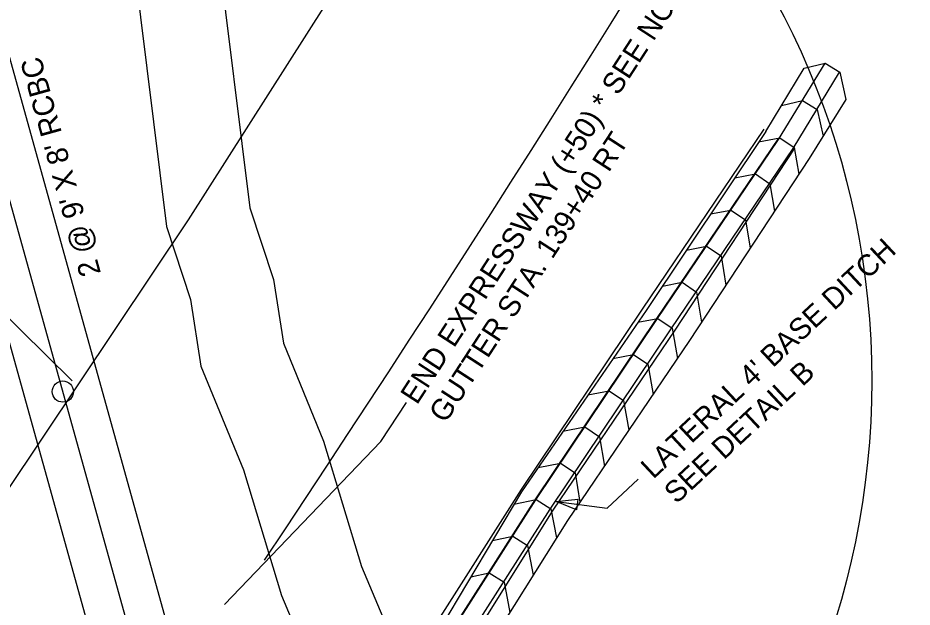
# Model space of a CAD drawing. Extents: x 2384780 to 2405432, y 547869 to 573706.
# Drawn here: x 2399632.8 to 2399843, y 561294 to 561432.6 of the extents above; entities that cross this region are included whole.
import ezdxf

# ---------------------------------------------------------------- set-up
doc = ezdxf.new("R2010")
doc.units = 0
for name, color, linetype in [('Default', 7, 'Continuous'), ('Old_Level_1', 7, 'Continuous'), ('Old_Level_10', 7, 'Continuous'), ('Old_Level_18', 7, 'Continuous'), ('Old_Level_19', 7, 'Continuous'), ('Old_Level_48', 7, 'Continuous'), ('Old_Level_5', 7, 'Continuous'), ('Old_Level_63', 7, 'Continuous'), ('Prop Buffer Zone 1', 7, 'Continuous'), ('Prop Buffer Zone 2', 7, 'Continuous')]:
    doc.layers.add(name, color=color, linetype=linetype)

msp = doc.modelspace()

# ---------------------------------------------------------------- linework, layer by layer
at = {"layer": 'Default'}
msp.add_arc((2395689.31, 563976), 4811, 326.27789, 339.74246, dxfattribs=at)
at = {"layer": 'Old_Level_1'}
msp.add_circle((2399643.4, 561344.72), 2.5, dxfattribs=at)
at = {"layer": 'Old_Level_10'}
for p, q in [((2399679, 561250.27), (2399623.51, 561449.84)), ((2399672.4, 561240.4), (2399616.91, 561439.98)), ((2399665.8, 561230.54), (2399610.31, 561430.11))]:
    msp.add_line(p, q, dxfattribs=at)
at = {"layer": 'Old_Level_18'}
for p, q in [((2399808.65, 561405.89), (2399817.69, 561420.76)), ((2399808.65, 561405.89), (2399780.5, 561363.8)), ((2399780.5, 561363.8), (2399751.2, 561321.14)), ((2399751.2, 561321.14), (2399725.28, 561277.54))]:
    msp.add_line(p, q, dxfattribs=at)
for points in [[(2399708.4, 561242.93), (2399727.12, 561276.15), (2399754.59, 561319.22), (2399783.05, 561361.64), (2399811.66, 561404), (2399822.57, 561421.95)], [(2399708.4, 561242.93), (2399727.12, 561276.15), (2399754.59, 561319.22), (2399783.05, 561361.64), (2399811.66, 561404), (2399822.57, 561421.95)], [(2399817.69, 561420.76), (2399822.57, 561421.95), (2399826.08, 561419.82), (2399827.46, 561413.45)], [(2399712.19, 561241.53), (2399730.44, 561273.93), (2399757.94, 561317.03), (2399786.42, 561359.49), (2399815.06, 561401.89), (2399825.97, 561419.83)], [(2399827.46, 561413.45), (2399818.82, 561399.54), (2399790.75, 561356.73), (2399762.01, 561314.37), (2399734.82, 561271), (2399710.59, 561219.75)], [(2399812.36, 561412), (2399817.25, 561413.19), (2399820.76, 561411.06), (2399822.1, 561404.83)], [(2399806.94, 561403.45), (2399811.94, 561404.41), (2399815.34, 561402.12), (2399816.39, 561395.84)], [(2399801.35, 561394.98), (2399806.2, 561395.92), (2399809.6, 561393.62), (2399810.69, 561387.14)], [(2399795.68, 561386.49), (2399800.46, 561387.42), (2399803.87, 561385.12), (2399804.98, 561378.44)], [(2399790, 561378.01), (2399794.72, 561378.92), (2399798.13, 561376.63), (2399799.28, 561369.74)], [(2399784.33, 561369.53), (2399788.99, 561370.43), (2399792.39, 561368.13), (2399793.57, 561361.04)], [(2399778.58, 561361.01), (2399783.25, 561361.93), (2399786.66, 561359.64), (2399787.87, 561352.49)], [(2399772.71, 561352.47), (2399777.53, 561353.42), (2399780.94, 561351.13), (2399782.15, 561344.05)], [(2399766.84, 561343.92), (2399771.82, 561344.9), (2399775.23, 561342.61), (2399776.42, 561335.61)], [(2399760.97, 561335.38), (2399766.11, 561336.39), (2399769.52, 561334.1), (2399770.7, 561327.17)], [(2399755.1, 561326.83), (2399760.4, 561327.87), (2399763.81, 561325.59), (2399764.97, 561318.73)], [(2399749.45, 561318.2), (2399754.68, 561319.36), (2399758.14, 561317.15), (2399759.47, 561310.31)], [(2399744.37, 561309.65), (2399749.17, 561310.72), (2399752.63, 561308.51), (2399753.98, 561301.55)], [(2399739.29, 561301.11), (2399743.65, 561302.07), (2399747.12, 561299.86), (2399748.49, 561292.79)]]:
    msp.add_lwpolyline(points, dxfattribs=at)
at = {"layer": 'Old_Level_19'}
msp.add_lwpolyline([(2399935.16, 561841.93), (2399903.83, 561780.72), (2399876, 561728.1), (2399849.43, 561679.29), (2399802.46, 561596.2), (2399773.68, 561547.14), (2399723.96, 561465.41), (2399672.86, 561385.1), (2399604.3, 561282.61), (2399518.27, 561161.65)], dxfattribs=at)
at = {"layer": 'Old_Level_48'}
for p, q in [((2399808.21, 561406.44), (2399779.6, 561364.08)), ((2399811.6, 561404.33), (2399782.97, 561361.93)), ((2399815.36, 561401.98), (2399787.29, 561359.17)), ((2399779.6, 561364.08), (2399751.14, 561321.66)), ((2399782.97, 561361.93), (2399754.48, 561319.47)), ((2399787.29, 561359.17), (2399758.56, 561316.81)), ((2399751.14, 561321.66), (2399723.66, 561278.59)), ((2399754.48, 561319.47), (2399726.99, 561276.36)), ((2399758.56, 561316.81), (2399731.36, 561273.44))]:
    msp.add_line(p, q, dxfattribs=at)
at = {"layer": 'Old_Level_5'}
for p, q in [((2399718.14, 561332.97), (2399724.21, 561342.14)), ((2399681.37, 561294.6), (2399718.14, 561332.97)), ((2399778.65, 561324.08), (2399771.34, 561317.26)), ((2399759.36, 561318.83), (2399771.34, 561317.26))]:
    msp.add_line(p, q, dxfattribs=at)
msp.add_lwpolyline([(2399764.15, 561316.92), (2399759.36, 561318.83), (2399764.49, 561319.4)], close=True, dxfattribs=at)
at = {"layer": 'Old_Level_63'}
msp.add_lwpolyline([(2399645.61, 561347.28), (2398726.19, 562255.29), (2398336.6, 562216.19)], dxfattribs=at)
msp.add_circle((2399645.61, 561347.28), 187.94, dxfattribs=at)
at = {"layer": 'Prop Buffer Zone 1'}
msp.add_lwpolyline([(2399623.79, 561594.72), (2399619.24, 561582.92), (2399619.22, 561582.89), (2399620.68, 561578.22), (2399620.29, 561549.33), (2399629.07, 561536.31), (2399646.25, 561493.05), (2399652.14, 561477.65), (2399660.06, 561445.51), (2399667.74, 561383.52), (2399673.38, 561366.41), (2399675.85, 561350.67), (2399685.84, 561326.33), (2399694.8, 561296.79), (2399705.52, 561271.16), (2399719.62, 561229.44), (2399728.46, 561196.69), (2399731.18, 561186.62)], dxfattribs=at)
at = {"layer": 'Prop Buffer Zone 2'}
msp.add_lwpolyline([(2399657.01, 561520.15), (2399664.89, 561500.31), (2399671.27, 561483.64), (2399679.77, 561449.14), (2399687.34, 561387.92), (2399692.89, 561371.12), (2399695.24, 561356.09), (2399704.7, 561333.04), (2399713.64, 561303.57), (2399724.24, 561278.23), (2399738.77, 561235.26), (2399746.62, 561206.15)], dxfattribs=at)

# ---------------------------------------------------------------- texts
at = {"layer": 'Old_Level_1'}
msp.add_text("2 @ 9' X 8' RCBC", height=5, rotation=105.5389, dxfattribs=at).set_placement((2399652.39, 561372.58))
at = {"layer": 'Old_Level_5'}
for s, rotation, p in [('END EXPRESSWAY (+50) * SEE NOTE ABOVE', 56.9774, (2399726.64, 561341.42)), ('GUTTER STA. 139+40 RT', 56.9774, (2399733.35, 561337.06)), ("LATERAL 4' BASE DITCH", 43, (2399782.18, 561323.96)), ('SEE DETAIL B', 43, (2399787.64, 561318.11))]:
    msp.add_text(s, height=5, rotation=rotation, dxfattribs=at).set_placement(p)

doc.saveas('drawing.dxf')
